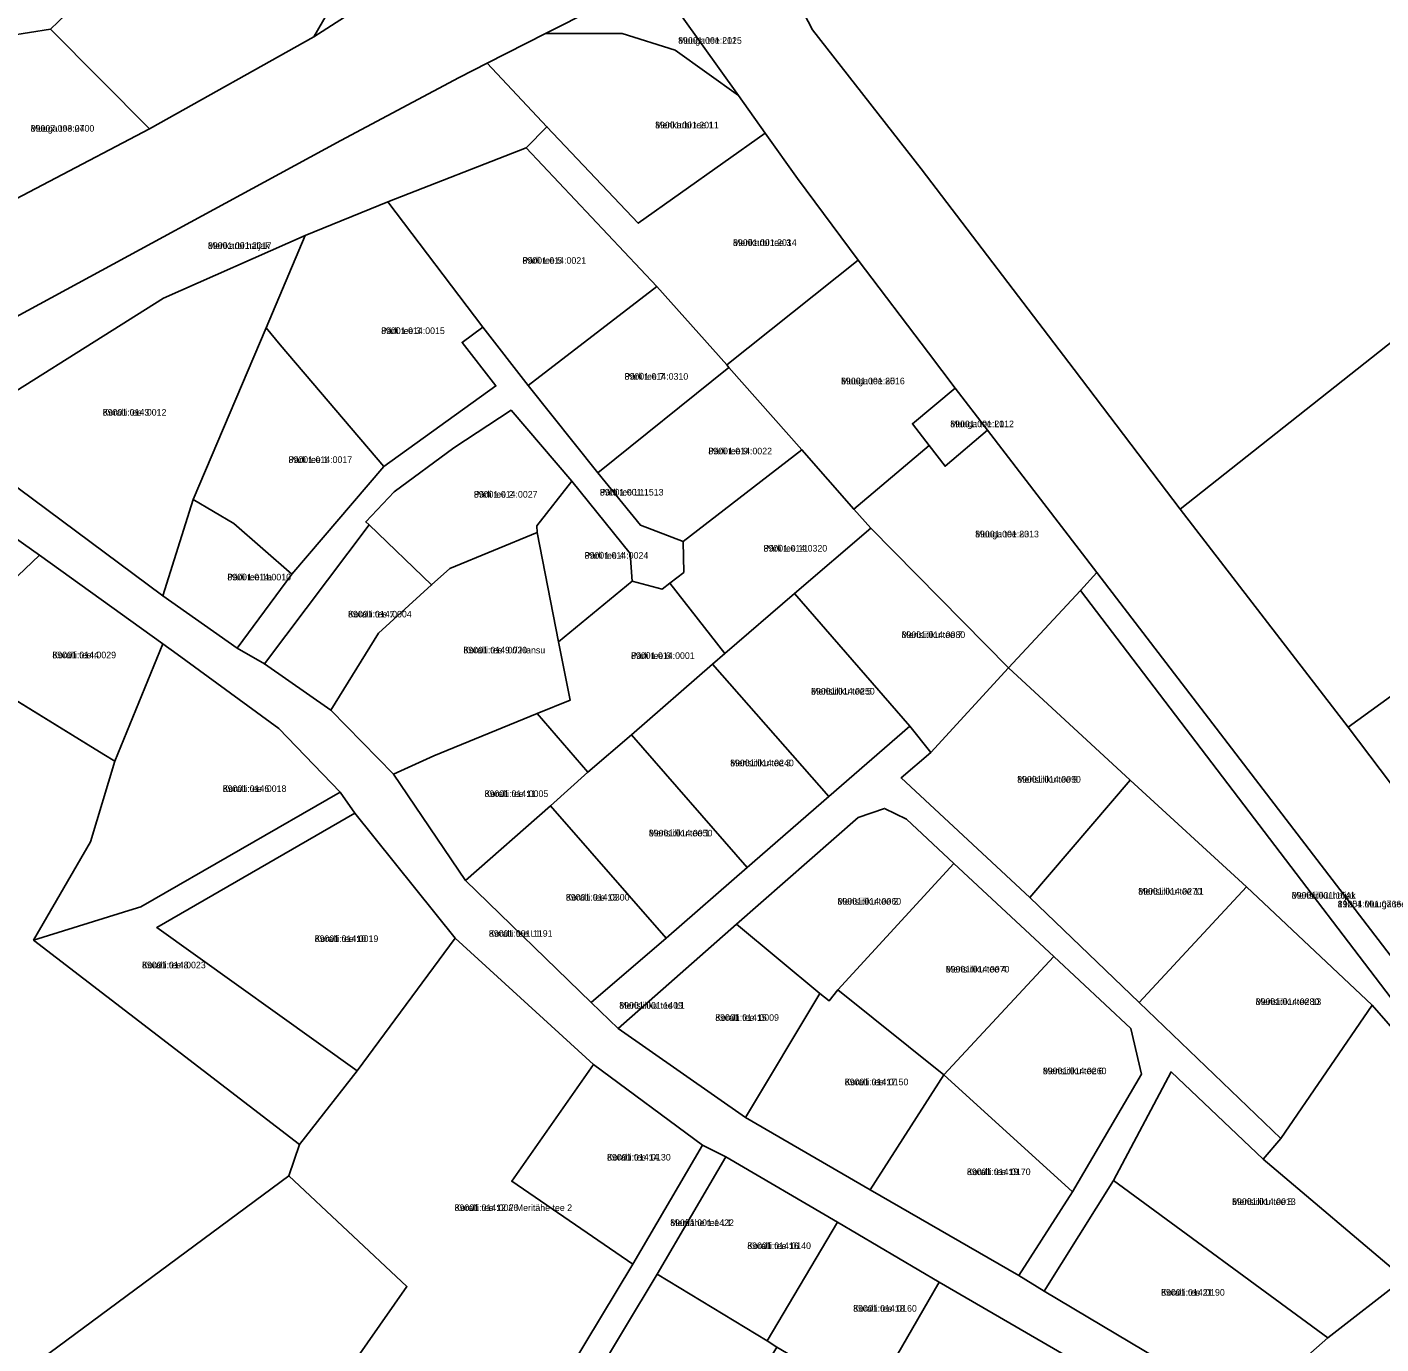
# Model space of a CAD drawing. Extents: x 526849 to 562296, y 6591741 to 6618546.
# Drawn here: x 551245.1 to 551553.4, y 6595760 to 6596059.9 of the extents above; entities that cross this region are included whole.
import ezdxf

# ---------------------------------------------------------------- set-up
doc = ezdxf.new("R2010")
doc.units = 0
for name, color, linetype in [('L_AADRESS', 7, 'Continuous'), ('PIIR', 7, 'Continuous'), ('TUNNUS', 7, 'Continuous')]:
    doc.layers.add(name, color=color, linetype=linetype)

msp = doc.modelspace()

# ---------------------------------------------------------------- linework, layer by layer
at = {"layer": 'PIIR'}
for points in [[(551347.22, 6596124.57), (551328.35, 6596069.24), (551310.34, 6596057.63), (551319.14, 6596072.96), (551331.75, 6596112.19), (551342.13, 6596144.13), (551349.58, 6596167.87), (551358.27, 6596194.41), (551366.96, 6596221.05), (551379.72, 6596259.28), (551381.14, 6596265.55), (551391.58, 6596304.72), (551397.22, 6596320.67), (551404.34, 6596310.64), (551399.83, 6596291.21), (551390.89, 6596266.33), (551387.28, 6596254.16), (551385.05, 6596246.65), (551351.99, 6596149.78), (551354.31, 6596146.5)], [(551217.28, 6596088.06), (551235.83, 6596105.22), (551262.64, 6596071.14), (551250.4, 6596059.34), (551240.8, 6596057.86)], [(551272.93, 6596036.7), (551250.4, 6596059.34), (551262.64, 6596071.14), (551277.36, 6596085.34), (551286.37, 6596093.29), (551319.14, 6596072.96), (551310.34, 6596057.63)], [(551380.6, 6596058.37), (551363.12, 6596058.36), (551374.45, 6596064.09), (551390.22, 6596067.86), (551407.1, 6596044.24), (551392.68, 6596054.57)], [(551507.67, 6595950.04), (551648.94, 6596061.79), (551700.15, 6596023.26), (551688.09, 6596013.06), (551652.43, 6595983.09), (551620.28, 6595956.01), (551588.37, 6595931.14), (551545.89, 6595900.43)], [(551250.4, 6596059.34), (551272.93, 6596036.7), (551227.14, 6596012.72), (551211.79, 6596027.32), (551240.8, 6596057.86)], [(551363.44, 6596037.15), (551349.84, 6596051.67), (551363.12, 6596058.36), (551380.6, 6596058.37), (551392.68, 6596054.57), (551407.1, 6596044.24), (551413.14, 6596035.72), (551384.23, 6596015.18)], [(551226.6, 6595967.01), (551219.55, 6595981.43), (551299.02, 6596024.52), (551316.53, 6596034.01), (551343.46, 6596048.37), (551349.84, 6596051.67), (551363.44, 6596037.15), (551358.7, 6596032.37), (551327.24, 6596020.02), (551308.37, 6596012.41), (551276.15, 6595998.13)], [(551388.47, 6596000.74), (551358.7, 6596032.37), (551363.44, 6596037.15), (551384.23, 6596015.18), (551413.14, 6596035.72), (551420.53, 6596025.33), (551434.33, 6596006.78), (551404.44, 6595982.9)], [(551358.7, 6596032.37), (551388.47, 6596000.74), (551359.13, 6595978.22), (551348.86, 6595991.48), (551327.24, 6596020.02)], [(551327.24, 6596020.02), (551348.86, 6595991.48), (551344.11, 6595988.02), (551351.83, 6595978.11), (551326.28, 6595959.8), (551302.69, 6595987.45), (551299.53, 6595991.32), (551308.37, 6596012.41)], [(551276.15, 6595998.13), (551308.37, 6596012.41), (551299.53, 6595991.32), (551282.88, 6595952.29), (551275.96, 6595930.32), (551226.6, 6595967.01)], [(551404.88, 6595982.36), (551404.44, 6595982.9), (551434.33, 6596006.78), (551450.35, 6595985.69), (551456.42, 6595977.64), (551446.69, 6595969.52), (551450.48, 6595964.57), (551433.3, 6595950.04), (551421.5, 6595963.58)], [(551404.88, 6595982.36), (551375.03, 6595958.35), (551359.13, 6595978.22), (551388.47, 6596000.74), (551404.44, 6595982.9)], [(551302.69, 6595987.45), (551326.28, 6595959.8), (551305.35, 6595935.25), (551292.14, 6595946.83), (551282.88, 6595952.29), (551299.53, 6595991.32)], [(551348.86, 6595991.48), (551359.13, 6595978.22), (551375.03, 6595958.35), (551384.72, 6595946.39), (551394.48, 6595942.73), (551394.63, 6595935.67), (551391.46, 6595933.24), (551389.66, 6595931.87), (551382.89, 6595933.67), (551382.39, 6595939.94), (551369.14, 6595956.4), (551355.28, 6595972.58), (551342.22, 6595964.01), (551328.65, 6595954.04), (551322.19, 6595947.17), (551322.93, 6595946.49), (551299.12, 6595914.85), (551292.87, 6595918.42), (551305.35, 6595935.25), (551326.28, 6595959.8), (551351.83, 6595978.11), (551344.11, 6595988.02)], [(551404.88, 6595982.36), (551421.5, 6595963.58), (551394.48, 6595942.73), (551384.72, 6595946.39), (551375.03, 6595958.35)], [(551450.48, 6595964.57), (551446.69, 6595969.52), (551456.42, 6595977.64), (551463.8, 6595968.05), (551454.13, 6595959.82)], [(551322.19, 6595947.17), (551328.65, 6595954.04), (551342.22, 6595964.01), (551355.28, 6595972.58), (551369.14, 6595956.4), (551361.15, 6595946.25), (551361.22, 6595944.72), (551341.33, 6595936.58), (551337.19, 6595932.81), (551322.93, 6595946.49)], [(551437.22, 6595945.71), (551433.3, 6595950.04), (551450.48, 6595964.57), (551454.13, 6595959.82), (551463.8, 6595968.05), (551488.65, 6595935.64), (551484.92, 6595931.55), (551468.59, 6595913.92)], [(551058.09, 6595896.12), (551114.18, 6595925.24), (551184.64, 6595963.47), (551210.94, 6595958.08), (551185.91, 6595941.41), (551262.5, 6595894.21), (551265.05, 6595892.64), (551259.51, 6595874.29), (551246.54, 6595851.93), (551307.06, 6595805.38), (551304.66, 6595798.26), (551127.14, 6595666.9), (551123.94, 6595664.55), (551122.47, 6595668.32), (551104.17, 6595730.59)], [(551391.46, 6595933.24), (551394.63, 6595935.67), (551394.48, 6595942.73), (551421.5, 6595963.58), (551433.3, 6595950.04), (551437.22, 6595945.71), (551419.8, 6595930.83), (551403.93, 6595917.22)], [(551247.88, 6595939.55), (551224.66, 6595917.52), (551185.91, 6595941.41), (551210.94, 6595958.08), (551240.09, 6595945.13)], [(551369.14, 6595956.4), (551382.39, 6595939.94), (551382.89, 6595933.67), (551366.1, 6595919.85), (551361.22, 6595944.72), (551361.15, 6595946.25)], [(551292.14, 6595946.83), (551305.35, 6595935.25), (551292.87, 6595918.42), (551275.96, 6595930.32), (551282.88, 6595952.29)], [(551299.12, 6595914.85), (551322.93, 6595946.49), (551337.19, 6595932.81), (551325.08, 6595921.81), (551314.19, 6595904.26)], [(551325.08, 6595921.81), (551337.19, 6595932.81), (551341.33, 6595936.58), (551361.22, 6595944.72), (551366.1, 6595919.85), (551368.7, 6595906.56), (551361.24, 6595903.5), (551337.68, 6595893.85), (551328.48, 6595889.69), (551314.19, 6595904.26)], [(551437.22, 6595945.71), (551468.59, 6595913.92), (551450.86, 6595894.64), (551446.06, 6595900.64), (551419.8, 6595930.83)], [(551276, 6595919.4), (551265.05, 6595892.64), (551262.5, 6595894.21), (551224.66, 6595917.52), (551247.88, 6595939.55), (551273.56, 6595921.15)], [(551484.92, 6595931.55), (551488.65, 6595935.64), (551602.1, 6595787.68), (551597.51, 6595783.8)], [(551403.93, 6595917.22), (551401.11, 6595914.78), (551382.73, 6595898.63), (551372.75, 6595890.18), (551361.24, 6595903.5), (551368.7, 6595906.56), (551366.1, 6595919.85), (551382.89, 6595933.67), (551389.66, 6595931.87), (551391.46, 6595933.24)], [(551403.93, 6595917.22), (551419.8, 6595930.83), (551446.06, 6595900.64), (551427.62, 6595884.61), (551401.11, 6595914.78)], [(551597.51, 6595783.8), (551586.25, 6595797.14), (551551.38, 6595837.09), (551522.77, 6595864.02), (551496.28, 6595888.33), (551468.59, 6595913.92), (551484.92, 6595931.55)], [(551563.04, 6595877.75), (551545.89, 6595900.43), (551588.37, 6595931.14), (551599.36, 6595919.13), (551601.23, 6595908.5)], [(551269.23, 6595858.96), (551246.54, 6595851.93), (551259.51, 6595874.29), (551265.05, 6595892.64), (551276, 6595919.4), (551279.23, 6595917.04), (551302.38, 6595900.11), (551316.32, 6595885.61), (551270.92, 6595859.49)], [(551401.11, 6595914.78), (551427.62, 6595884.61), (551409.01, 6595868.48), (551382.73, 6595898.63)], [(551450.86, 6595894.64), (551468.59, 6595913.92), (551496.28, 6595888.33), (551473.43, 6595861.61), (551444.1, 6595888.86)], [(551364.28, 6595882.5), (551344.87, 6595865.51), (551328.48, 6595889.69), (551337.68, 6595893.85), (551361.24, 6595903.5), (551372.75, 6595890.18)], [(551372.75, 6595890.18), (551382.73, 6595898.63), (551409.01, 6595868.48), (551390.63, 6595852.37), (551364.28, 6595882.5)], [(551427.62, 6595884.61), (551446.06, 6595900.64), (551450.86, 6595894.64), (551444.1, 6595888.86), (551473.43, 6595861.61), (551498.29, 6595837.72), (551530.57, 6595806.72), (551526.57, 6595802.06), (551505.58, 6595821.91), (551492.48, 6595797.16), (551476.67, 6595771.97), (551470.92, 6595775.54), (551483.17, 6595794.55), (551498.81, 6595821.36), (551496.45, 6595831.78), (551478.87, 6595848.2), (551456.1, 6595869.34), (551445.33, 6595879.46), (551440.33, 6595881.92), (551434.35, 6595879.87), (551406.59, 6595855.52), (551379.69, 6595831.75), (551373.55, 6595837.67), (551390.63, 6595852.37), (551409.01, 6595868.48)], [(551496.28, 6595888.33), (551522.77, 6595864.02), (551498.29, 6595837.72), (551473.43, 6595861.61)], [(551316.32, 6595885.61), (551319.68, 6595880.81), (551274.58, 6595854.76), (551320.19, 6595822.18), (551307.06, 6595805.38), (551246.54, 6595851.93), (551269.23, 6595858.96), (551270.92, 6595859.49)], [(551319.68, 6595880.81), (551342.58, 6595852.37), (551320.19, 6595822.18), (551274.58, 6595854.76)], [(551364.28, 6595882.5), (551390.63, 6595852.37), (551373.55, 6595837.67), (551344.87, 6595865.51)], [(551434.35, 6595879.87), (551440.33, 6595881.92), (551445.33, 6595879.46), (551456.1, 6595869.34), (551429.68, 6595840.59), (551427.7, 6595838.08), (551425.61, 6595839.79), (551406.59, 6595855.52)], [(551429.68, 6595840.59), (551456.1, 6595869.34), (551478.87, 6595848.2), (551453.86, 6595821.27)], [(551522.77, 6595864.02), (551551.38, 6595837.09), (551530.57, 6595806.72), (551498.29, 6595837.72)], [(551425.61, 6595839.79), (551408.64, 6595811.54), (551379.69, 6595831.75), (551406.59, 6595855.52)], [(551342.58, 6595852.37), (551374.03, 6595823.61), (551355.41, 6595797), (551382.98, 6595778.11), (551368.52, 6595754.02), (551362.37, 6595737.62), (551305.33, 6595710.96), (551301.84, 6595730.52), (551331.57, 6595773.01), (551304.66, 6595798.26), (551307.06, 6595805.38), (551320.19, 6595822.18)], [(551478.87, 6595848.2), (551496.45, 6595831.78), (551498.81, 6595821.36), (551483.17, 6595794.55), (551453.86, 6595821.27)], [(551453.86, 6595821.27), (551437.07, 6595795.01), (551408.64, 6595811.54), (551425.61, 6595839.79), (551427.7, 6595838.08), (551429.68, 6595840.59)], [(551530.57, 6595806.72), (551551.38, 6595837.09), (551586.25, 6595797.14), (551558.67, 6595774.88), (551526.57, 6595802.06)], [(551398.85, 6595805.25), (551382.98, 6595778.11), (551355.41, 6595797), (551374.03, 6595823.61)], [(551453.86, 6595821.27), (551483.17, 6595794.55), (551470.92, 6595775.54), (551437.07, 6595795.01)], [(551505.58, 6595821.91), (551526.57, 6595802.06), (551558.67, 6595774.88), (551541.31, 6595761.3), (551492.48, 6595797.16)], [(551356.53, 6595703.04), (551362.37, 6595737.62), (551368.52, 6595754.02), (551382.98, 6595778.11), (551398.85, 6595805.25), (551404.19, 6595802.55), (551388.53, 6595775.8), (551373.9, 6595751.44), (551371.9, 6595742.29), (551363.48, 6595704.03), (551369.97, 6595696.18), (551400.83, 6595659.46), (551426.5, 6595628.07), (551422.6, 6595623.26), (551407.56, 6595641.62), (551386.81, 6595667.32), (551382.75, 6595672.17)], [(551429.61, 6595787.65), (551413.61, 6595760.69), (551388.53, 6595775.8), (551404.19, 6595802.55)], [(551123.94, 6595664.55), (551127.14, 6595666.9), (551304.66, 6595798.26), (551331.57, 6595773.01), (551301.84, 6595730.52), (551305.33, 6595710.96), (551312.92, 6595668.22), (551215.35, 6595590.31), (551126.85, 6595662.18)], [(551541.31, 6595761.3), (551522.45, 6595744.7), (551476.67, 6595771.97), (551492.48, 6595797.16)], [(551586.25, 6595797.14), (551597.51, 6595783.8), (551592.99, 6595779.98), (551597.19, 6595775), (551545.41, 6595731.02), (551522.45, 6595744.7), (551541.31, 6595761.3), (551558.67, 6595774.88)], [(551413.61, 6595760.69), (551429.61, 6595787.65), (551452.74, 6595774.03), (551437.02, 6595746.78), (551415.82, 6595759.21)], [(551388.53, 6595775.8), (551413.61, 6595760.69), (551415.82, 6595759.21), (551400.25, 6595733.41), (551373.9, 6595751.44)], [(551431.42, 6595733.38), (551437.09, 6595744.49), (551437.02, 6595746.78), (551452.74, 6595774.03), (551481.15, 6595757.51), (551465.48, 6595731.17), (551456.32, 6595723.53)]]:
    msp.add_lwpolyline(points, close=True, dxfattribs=at)
for points in [[(551410.99, 6596084.15), (551423.91, 6596059.19), (551448.69, 6596027.53), (551483.51, 6595981.83), (551507.67, 6595950.04), (551545.89, 6595900.43), (551563.04, 6595877.75)], [(551648.94, 6596061.79), (551507.67, 6595950.04), (551483.51, 6595981.83), (551448.69, 6596027.53), (551423.91, 6596059.19), (551410.99, 6596084.15)], [(551374.45, 6596064.09), (551363.12, 6596058.36), (551349.84, 6596051.67), (551343.46, 6596048.37), (551316.53, 6596034.01), (551299.02, 6596024.52), (551219.55, 6595981.43), (551205.8, 6595974.9), (551194.47, 6595996.11), (551227.14, 6596012.72), (551272.93, 6596036.7), (551310.34, 6596057.63), (551328.35, 6596069.24)], [(551689.2, 6595509.73), (551690.58, 6595512.17), (551704.15, 6595536.14), (551717.54, 6595559.75), (551734.1, 6595589.01), (551735.76, 6595595.19), (551734.25, 6595610.72), (551727.73, 6595619.45), (551707.1, 6595647.16), (551689.43, 6595670.85), (551656.32, 6595715.31), (551641.24, 6595735.44), (551628.31, 6595753.07), (551614.69, 6595771.12), (551602.1, 6595787.68), (551488.65, 6595935.64), (551463.8, 6595968.05), (551456.42, 6595977.64), (551450.35, 6595985.69), (551434.33, 6596006.78), (551420.53, 6596025.33), (551413.14, 6596035.72), (551407.1, 6596044.24), (551390.22, 6596067.86)], [(551226.6, 6595967.01), (551275.96, 6595930.32), (551292.87, 6595918.42), (551299.12, 6595914.85), (551314.19, 6595904.26), (551328.48, 6595889.69), (551344.87, 6595865.51), (551373.55, 6595837.67), (551379.69, 6595831.75), (551408.64, 6595811.54), (551437.07, 6595795.01), (551470.92, 6595775.54), (551476.67, 6595771.97), (551522.45, 6595744.7)], [(551481.15, 6595757.51), (551452.74, 6595774.03), (551429.61, 6595787.65), (551404.19, 6595802.55), (551398.85, 6595805.25), (551374.03, 6595823.61), (551342.58, 6595852.37), (551319.68, 6595880.81), (551316.32, 6595885.61), (551302.38, 6595900.11), (551279.23, 6595917.04), (551276, 6595919.4), (551273.56, 6595921.15), (551247.88, 6595939.55), (551240.09, 6595945.13)]]:
    msp.add_lwpolyline(points, dxfattribs=at)

# ---------------------------------------------------------------- texts
at = {"layer": 'L_AADRESS'}
for s, p in [('Muuga tee L12', (551393.32, 6596056.05)), ('Muuga tee 270', (551245.86, 6596036.03)), ('Merikarbi tee 1', (551388.09, 6596036.78)), ('Merikarbi haljak', (551286.23, 6596009.34)), ('Merikarbi tee 3', (551405.82, 6596010.02)), ('Pärli tee 5', (551357.86, 6596005.95)), ('Pärli tee 3', (551325.68, 6595989.95)), ('Pärli tee 7', (551381.12, 6595979.54)), ('Muuga tee 85', (551430.43, 6595978.5)), ('Koralli tee 3', (551262.28, 6595971.37)), ('Muuga tee L11', (551455.29, 6595968.73)), ('Pärli tee 9', (551400.2, 6595962.54)), ('Pärli tee 1', (551304.58, 6595960.58)), ('Pärli tee 2', (551346.8, 6595952.69)), ('Pärli tee L1', (551375.49, 6595953.17)), ('Muuga tee 83', (551460.97, 6595943.64)), ('Pärli tee 11', (551412.77, 6595940.4)), ('Pärli tee 4', (551372.02, 6595938.77)), ('Pärli tee 1a', (551290.66, 6595933.84)), ('Koralli tee 7', (551318.15, 6595925.4)), ('Merisiiliku tee 7', (551444.2, 6595920.71)), ('Koralli tee 4', (551250.81, 6595916.1)), ('Koralli tee 9 // Hansu', (551344.42, 6595917.21)), ('Pärli tee 6', (551382.59, 6595915.96)), ('Merisiiliku tee 5', (551423.59, 6595907.84)), ('Merisiiliku tee 3', (551405.17, 6595891.52)), ('Merisiiliku tee 9', (551470.54, 6595887.77)), ('Koralli tee 6', (551289.61, 6595885.66)), ('Koralli tee 11', (551349.24, 6595884.51)), ('Merisiiliku tee 1', (551386.64, 6595875.53)), ('Koralli tee 13', (551367.75, 6595860.92)), ('Merisiiliku tee 2', (551429.61, 6595860)), ('Merisiiliku tee 11', (551498.1, 6595862.28)), ('Merisiiliku haljak', (551533.05, 6595861.37)), ('11254 Muuga tee L1', (551543.51, 6595859.38)), ('Koralli tee 10', (551310.54, 6595851.49)), ('Koralli tee L1', (551350.22, 6595852.67)), ('Koralli tee 8', (551271.23, 6595845.49)), ('Merisiiliku tee 4', (551454.27, 6595844.54)), ('Merisiiliku tee L1', (551379.91, 6595836.3)), ('Merisiiliku tee 13', (551524.84, 6595837.15)), ('Koralli tee 15', (551401.78, 6595833.53)), ('Merisiiliku tee 6', (551476.38, 6595821.38)), ('Koralli tee 17', (551431.25, 6595818.86)), ('Koralli tee 14', (551377.13, 6595801.72)), ('Koralli tee 19', (551459.09, 6595798.4)), ('Koralli tee 12 // Meritähe tee 2', (551342.41, 6595790.22)), ('Merisiiliku tee 8', (551519.48, 6595791.61)), ('Meritähe tee L1', (551391.52, 6595786.8)), ('Koralli tee 16', (551409.07, 6595781.56)), ('Koralli tee 21', (551503.31, 6595770.93)), ('Koralli tee 18', (551433.18, 6595767.29))]:
    msp.add_text(s, height=1.5, dxfattribs=at).set_placement(p)
at = {"layer": 'TUNNUS'}
for s, p in [('89001:001:2015', (551393.32, 6596056.05)), ('89007:003:0400', (551245.86, 6596036.03)), ('89001:001:2011', (551388.09, 6596036.78)), ('89001:001:2017', (551286.23, 6596009.34)), ('89001:001:2014', (551405.82, 6596010.02)), ('89001:014:0021', (551357.86, 6596005.95)), ('89001:014:0015', (551325.68, 6595989.95)), ('89001:014:0310', (551381.12, 6595979.54)), ('89001:001:2016', (551430.43, 6595978.5)), ('89001:014:0012', (551262.28, 6595971.37)), ('89001:001:2012', (551455.29, 6595968.73)), ('89001:014:0022', (551400.2, 6595962.54)), ('89001:014:0017', (551304.58, 6595960.58)), ('89001:014:0027', (551346.8, 6595952.69)), ('89001:001:1513', (551375.49, 6595953.17)), ('89001:001:2013', (551460.97, 6595943.64)), ('89001:014:0320', (551412.77, 6595940.4)), ('89001:014:0024', (551372.02, 6595938.77)), ('89001:014:0010', (551290.66, 6595933.84)), ('89001:014:0004', (551318.15, 6595925.4)), ('89001:014:0080', (551444.2, 6595920.71)), ('89001:014:0029', (551250.81, 6595916.1)), ('89001:014:0020', (551344.42, 6595917.21)), ('89001:014:0001', (551382.59, 6595915.96)), ('89001:014:0250', (551423.59, 6595907.84)), ('89001:014:0240', (551405.17, 6595891.52)), ('89001:014:0090', (551470.54, 6595887.77)), ('89001:014:0018', (551289.61, 6595885.66)), ('89001:014:0005', (551349.24, 6595884.51)), ('89001:014:0050', (551386.64, 6595875.53)), ('89001:014:0300', (551367.75, 6595860.92)), ('89001:014:0060', (551429.61, 6595860)), ('89001:014:0270', (551498.1, 6595862.28)), ('89001:001:1541', (551533.05, 6595861.37)), ('89001:001:0766', (551543.51, 6595859.38)), ('89001:014:0019', (551310.54, 6595851.49)), ('89001:001:1191', (551350.22, 6595852.67)), ('89001:014:0023', (551271.23, 6595845.49)), ('89001:014:0070', (551454.27, 6595844.54)), ('89001:001:1409', (551379.91, 6595836.3)), ('89001:014:0280', (551524.84, 6595837.15)), ('89001:014:0009', (551401.78, 6595833.53)), ('89001:014:0260', (551476.38, 6595821.38)), ('89001:014:0150', (551431.25, 6595818.86)), ('89001:014:0130', (551377.13, 6595801.72)), ('89001:014:0170', (551459.09, 6595798.4)), ('89001:014:0026', (551342.41, 6595790.22)), ('89001:014:0013', (551519.48, 6595791.61)), ('89001:001:1422', (551391.52, 6595786.8)), ('89001:014:0140', (551409.07, 6595781.56)), ('89001:014:0190', (551503.31, 6595770.93)), ('89001:014:0160', (551433.18, 6595767.29))]:
    msp.add_text(s, height=1.5, dxfattribs=at).set_placement(p)

doc.saveas('drawing.dxf')
